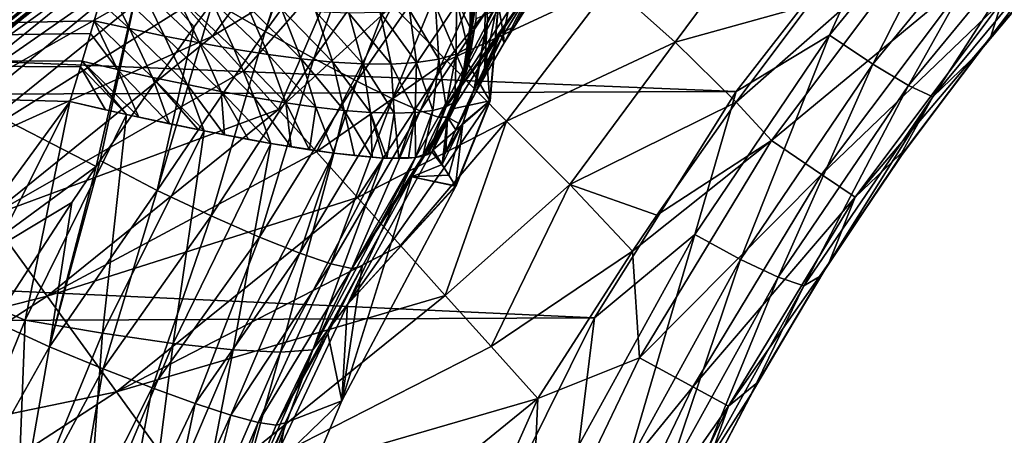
# Model space of a CAD drawing. Header units: metres. Extents: x -104 to 104, y -111 to 38.
# Tile 759 of 848: x 13.2 to 21.11, y -19.65 to -16.31. Entities that reach past the tile are written whole.
import ezdxf

# ---------------------------------------------------------------- set-up
doc = ezdxf.new("R2010")
doc.units = ezdxf.units.M
doc.layers.add('solid_509367_AD153', color=7, linetype='CONTINUOUS')

msp = doc.modelspace()

# ---------------------------------------------------------------- linework, layer by layer
at = {"layer": 'solid_509367_AD153'}
for points in [[(15.174123, -16.403822, 15.859619), (15.618436, -15.001968, 16.10865), (15.715267, -14.875254, 16.111681)], [(16.099194, -15.135696, 15.899093), (15.174123, -16.403822, 15.859619), (15.715267, -14.875254, 16.111681)], [(20.936043, -14.93489, -18.128994), (19.708725, -16.433123, -17.915081), (20.274202, -15.193457, -18.129566)], [(20.056412, -16.666418, -17.702883), (19.708725, -16.433123, -17.915081), (20.936043, -14.93489, -18.128994)], [(21.259783, -15.200273, -17.916607), (20.056412, -16.666418, -17.702883), (20.936043, -14.93489, -18.128994)], [(11.971004, -15.011165, 56.178459), (13.486634, -15.305894, 51.700001), (11.725003, -16.693455, 51.700001)], [(12.466589, -16.399517, 48.892818), (14.166609, -14.955507, 48.892818), (12.582141, -15.8019, 49)], [(14.368125, -15.168245, 48.599636), (14.166609, -14.955507, 48.892818), (12.466589, -16.399517, 48.892818)], [(15.174123, -16.403822, 15.859619), (14.753106, -16.161516, 16.061293), (15.618436, -15.001968, 16.10865)], [(12.643923, -16.632795, 48.599636), (14.368125, -15.168245, 48.599636), (12.466589, -16.399517, 48.892818)], [(12.643923, -16.632795, 48.599636), (14.441691, -15.245903, 48.200001), (14.368125, -15.168245, 48.599636)], [(14.196481, -15.175433, 76.839378), (12.851599, -16.329805, 76.860527), (13.891207, -15.743237, 52.204365)], [(13.509866, -15.716033, 77.127518), (12.851599, -16.329805, 76.860527), (14.196481, -15.175433, 76.839378)], [(16.099194, -15.135696, 15.899093), (15.565167, -16.620073, 15.573718), (15.174123, -16.403822, 15.859619)], [(16.099194, -15.135696, 15.899093), (16.451986, -15.371219, 15.608579), (15.565167, -16.620073, 15.573718)], [(20.274202, -15.193457, -18.129566), (18.959627, -16.886137, -17.891676), (-20.180428, -15.302619, -18.114225)], [(12.643923, -16.632795, 48.599636), (12.708661, -16.717953, 48.200001), (14.441691, -15.245903, 48.200001)], [(14.025301, -15.629809, 24), (14.441691, -15.245903, 48.200001), (12.708661, -16.717953, 48.200001)], [(19.708725, -16.433123, -17.915081), (18.959627, -16.886137, -17.891676), (20.274202, -15.193457, -18.129566)], [(20.343132, -16.83699, -17.372673), (20.056412, -16.666418, -17.702883), (21.259783, -15.200273, -17.916607)], [(21.527899, -15.398329, -17.586105), (20.343132, -16.83699, -17.372673), (21.259783, -15.200273, -17.916607)], [(18.959627, -16.886137, -17.891676), (-18.869469, -17.015713, -17.873465), (-20.180428, -15.302619, -18.114225)], [(12.057451, -16.564074, 51.700001), (11.725003, -16.693455, 51.700001), (13.486634, -15.305894, 51.700001)], [(12.805057, -15.996522, 51.700001), (12.057451, -16.564074, 51.700001), (13.486634, -15.305894, 51.700001)], [(19.334475, -15.325417, 19.127686), (17.951206, -16.024979, 19.349661), (18.468201, -16.488401, 19.116184)], [(19.334475, -15.325417, 19.127686), (18.468201, -16.488401, 19.116184), (19.542545, -16.191528, 18.98835)], [(13.251877, -15.408019, 77.534004), (12.287438, -15.828604, 77.605629), (11.889504, -16.480089, 77.555412)], [(13.251877, -15.408019, 77.534004), (11.889504, -16.480089, 77.555412), (13.407469, -15.592228, 77.370529)], [(12.447638, -16.517534, 51.73848), (12.805057, -15.996522, 51.700001), (13.560407, -15.368335, 51.700001)], [(13.68767, -15.512565, 51.73848), (12.447638, -16.517534, 51.73848), (13.560407, -15.368335, 51.700001)], [(16.451986, -15.371219, 15.608579), (15.9099, -16.801929, 15.213846), (15.565167, -16.620073, 15.573718)], [(16.451986, -15.371219, 15.608579), (16.760313, -15.572861, 15.249961), (15.9099, -16.801929, 15.213846)], [(20.540806, -16.928133, -16.956789), (20.343132, -16.83699, -17.372673), (21.527899, -15.398329, -17.586105)], [(21.714134, -15.509663, -17.169853), (20.540806, -16.928133, -16.956789), (21.527899, -15.398329, -17.586105)], [(15.483772, -15.458629, 21.152117), (14.537144, -16.200205, 21.339844), (14.752443, -16.440136, 20.885183)], [(15.810913, -15.79818, 20.56625), (15.483772, -15.458629, 21.152117), (14.752443, -16.440136, 20.885183)], [(12.544809, -16.648256, 51.848133), (12.447638, -16.517534, 51.73848), (13.68767, -15.512565, 51.73848)], [(13.726645, -15.556737, 51.767715), (12.544809, -16.648256, 51.848133), (13.68767, -15.512565, 51.73848)], [(13.726645, -15.556737, 51.767715), (13.795437, -15.6347, 51.848133), (12.544809, -16.648256, 51.848133)], [(13.139824, -15.558033, 16.753195), (14.182853, -15.891345, 16.280809), (12.847527, -16.989178, 16.320526)], [(16.760313, -15.572861, 15.249961), (16.19754, -16.943705, 14.791255), (15.9099, -16.801929, 15.213846)], [(16.760313, -15.572861, 15.249961), (17.015118, -15.734701, 14.83377), (16.19754, -16.943705, 14.791255)], [(21.714134, -15.509663, -17.169853), (20.903776, -16.577427, -16.551342), (20.540806, -16.928133, -16.956789)], [(21.714134, -15.509663, -17.169853), (21.606428, -15.73902, -16.678082), (20.903776, -16.577427, -16.551342)], [(11.889504, -16.480089, 77.555412), (12.029104, -16.677109, 77.392441), (13.407469, -15.592228, 77.370529)], [(13.407469, -15.592228, 77.370529), (12.029104, -16.677109, 77.392441), (13.509866, -15.716033, 77.127518)], [(12.318823, -17.007252, 24), (14.025301, -15.629809, 24), (12.708661, -16.717953, 48.200001)], [(14.046298, -15.653208, 23.440178), (14.025301, -15.629809, 24), (12.318823, -17.007252, 24)], [(14.046298, -15.653208, 23.440178), (12.318823, -17.007252, 24), (14.108194, -15.722185, 22.892866)], [(12.6093, -16.735012, 52.012051), (12.544809, -16.648256, 51.848133), (13.795437, -15.6347, 51.848133)], [(13.847942, -15.694205, 51.952751), (12.6093, -16.735012, 52.012051), (13.795437, -15.6347, 51.848133)], [(17.466227, -15.588107, 19.68206), (16.197556, -16.194967, 20.057701), (16.634954, -16.640013, 19.63797)], [(17.951206, -16.024979, 19.349661), (17.466227, -15.588107, 19.68206), (16.634954, -16.640013, 19.63797)], [(20.46731, -15.645458, 18.885818), (19.542545, -16.191528, 18.98835), (18.960135, -16.9716, 18.990602)], [(19.242304, -17.279427, 18.885818), (20.46731, -15.645458, 18.885818), (18.960135, -16.9716, 18.990602)], [(20.842285, -15.956285, 18.560244), (20.46731, -15.645458, 18.885818), (19.242304, -17.279427, 18.885818)], [(21.72756, -15.603508, 17.5), (21.003675, -16.45241, 17.5), (21.606428, -15.73902, -16.678082)], [(21.092648, -16.163816, 18.072937), (21.003675, -16.45241, 17.5), (21.72756, -15.603508, 17.5)], [(13.845805, -16.166691, -14.693301), (0.284948, -15.742042, -15.095068), (0.261769, -16.60659, -15.100112)], [(12.029104, -16.677109, 77.392441), (12.120975, -16.809525, 77.149765), (13.509866, -15.716033, 77.127518)], [(13.509866, -15.716033, 77.127518), (12.120975, -16.809525, 77.149765), (12.851599, -16.329805, 76.860527)], [(12.39163, -17.107769, 22.892866), (14.108194, -15.722185, 22.892866), (12.318823, -17.007252, 24)], [(12.39163, -17.107769, 22.892866), (14.212694, -15.838639, 22.348608), (14.108194, -15.722185, 22.892866)], [(13.847942, -15.694205, 51.952751), (13.866958, -15.715756, 52.012051), (12.6093, -16.735012, 52.012051)], [(13.866958, -15.715756, 52.012051), (13.073491, -16.425703, 52.203663), (12.6093, -16.735012, 52.012051)], [(12.851599, -16.329805, 76.860527), (13.03618, -16.426674, 55.037338), (13.891207, -15.743237, 52.204365)], [(13.073491, -16.425703, 52.203663), (13.891207, -15.743237, 52.204365), (13.03618, -16.426674, 55.037338)], [(13.866958, -15.715756, 52.012051), (13.891207, -15.743237, 52.204365), (13.073491, -16.425703, 52.203663)], [(17.015118, -15.734701, 14.83377), (16.419094, -17.040964, 14.31916), (16.19754, -16.943705, 14.791255)], [(17.015118, -15.734701, 14.83377), (17.208914, -15.851987, 14.37223), (16.419094, -17.040964, 14.31916)], [(21.003675, -16.45241, 17.5), (20.903776, -16.577427, -16.551342), (21.606428, -15.73902, -16.678082)], [(15.810913, -15.79818, 20.56625), (14.752443, -16.440136, 20.885183), (15.003375, -16.719774, 20.46447)], [(15.810913, -15.79818, 20.56625), (15.003375, -16.719774, 20.46447), (15.281432, -17.029642, 20.092241)], [(16.197556, -16.194967, 20.057701), (15.810913, -15.79818, 20.56625), (15.281432, -17.029642, 20.092241)], [(16.937418, -15.74618, 7.798746), (16.944399, -16.050024, 7.060778), (16.960754, -16.314886, 7.886789)], [(16.937418, -15.74618, 7.798746), (16.960754, -16.314886, 7.886789), (17.042948, -16.161413, 8.692251)], [(12.39163, -17.107769, 22.892866), (14.354703, -15.996893, 21.834625), (14.212694, -15.838639, 22.348608)], [(12.847527, -16.989178, 16.320526), (14.182853, -15.891345, 16.280809), (13.816622, -17.486712, 15.9764)], [(14.182853, -15.891345, 16.280809), (13.847836, -17.440926, 15.979648), (13.816622, -17.486712, 15.9764)], [(14.182853, -15.891345, 16.280809), (14.603995, -16.366882, 16.049786), (13.847836, -17.440926, 15.979648)], [(14.182853, -15.891345, 16.280809), (14.753106, -16.161516, 16.061293), (14.603995, -16.366882, 16.049786)], [(17.208914, -15.851987, 14.37223), (16.567635, -17.090668, 13.812322), (16.419094, -17.040964, 14.31916)], [(17.208914, -15.851987, 14.37223), (17.336012, -15.921273, 13.878897), (16.567635, -17.090668, 13.812322)], [(17.336012, -15.921273, 13.878897), (17.392588, -15.940657, 13.368206), (16.567635, -17.090668, 13.812322)], [(16.567635, -17.090668, 13.812322), (17.392588, -15.940657, 13.368206), (17.063969, -16.423189, 13.340619)], [(17.042948, -16.161413, 8.692251), (17.088518, -16.429531, 9.710067), (17.188334, -15.924158, 9.464156)], [(17.063969, -16.423189, 13.340619), (17.392588, -15.940657, 13.368206), (17.175282, -16.364515, 11.049594)], [(17.188334, -15.924158, 9.464156), (17.088518, -16.429531, 9.710067), (17.306227, -16.075024, 10.498833)], [(17.392588, -15.940657, 13.368206), (17.39398, -16.019831, 11.591174), (17.175282, -16.364515, 11.049594)], [(19.64579, -17.552221, 18.560244), (20.842285, -15.956285, 18.560244), (19.242304, -17.279427, 18.885818)], [(21.092648, -16.163816, 18.072937), (20.842285, -15.956285, 18.560244), (19.64579, -17.552221, 18.560244)], [(12.39163, -17.107769, 22.892866), (12.608146, -17.406687, 21.834625), (14.354703, -15.996893, 21.834625)], [(12.608146, -17.406687, 21.834625), (14.537144, -16.200205, 21.339844), (14.354703, -15.996893, 21.834625)], [(14.083074, -16.380835, -14.693381), (13.896085, -15.993162, -14.663652), (13.845805, -16.166691, -14.693301)], [(14.36576, -16.439804, -14.649281), (13.896085, -15.993162, -14.663652), (14.083074, -16.380835, -14.693381)], [(14.175978, -16.050032, -14.651579), (13.896085, -15.993162, -14.663652), (14.36576, -16.439804, -14.649281)], [(14.175978, -16.050032, -14.651579), (14.36576, -16.439804, -14.649281), (14.647107, -16.494669, -14.577788)], [(14.458963, -16.102133, -14.611784), (14.175978, -16.050032, -14.651579), (14.647107, -16.494669, -14.577788)], [(17.951206, -16.024979, 19.349661), (16.634954, -16.640013, 19.63797), (17.113213, -17.123249, 19.316557)], [(16.938383, -16.421129, 7.07055), (16.944399, -16.050024, 7.060778), (17.04406, -16.223389, 0.25514)], [(16.960754, -16.314886, 7.886789), (16.944399, -16.050024, 7.060778), (16.938383, -16.421129, 7.07055)], [(17.39398, -16.019831, 11.591174), (17.095379, -16.495531, 10.81454), (17.175282, -16.364515, 11.049594)], [(17.306227, -16.075024, 10.498833), (17.095379, -16.495531, 10.81454), (17.39398, -16.019831, 11.591174)], [(18.468201, -16.488401, 19.116184), (17.951206, -16.024979, 19.349661), (17.113213, -17.123249, 19.316557)], [(14.458963, -16.102133, -14.611784), (14.647107, -16.494669, -14.577788), (14.925126, -16.544342, -14.478331)], [(14.742948, -16.149355, -14.543266), (14.458963, -16.102133, -14.611784), (14.925126, -16.544342, -14.478331)], [(16.824919, -16.0853, -12.284943), (16.710953, -16.14633, -12.70882), (16.821119, -16.374018, -12.209619)], [(16.773008, -16.770077, -11.916789), (16.864466, -16.136202, -11.997996), (16.848515, -16.162678, -12.129573)], [(16.780188, -16.761736, -11.829658), (16.864466, -16.136202, -11.997996), (16.773008, -16.770077, -11.916789)], [(16.780188, -16.761736, -11.829658), (16.86961, -16.302866, -11.730874), (16.875011, -16.122093, -11.862786)], [(16.780188, -16.761736, -11.829658), (16.875011, -16.122093, -11.862786), (16.864466, -16.136202, -11.997996)], [(16.848515, -16.162678, -12.129573), (16.824919, -16.0853, -12.284943), (16.821119, -16.374018, -12.209619)], [(17.088518, -16.429531, 9.710067), (17.095379, -16.495531, 10.81454), (17.306227, -16.075024, 10.498833)], [(13.801737, -16.316845, -14.710519), (13.845805, -16.166691, -14.693301), (0.261769, -16.60659, -15.100112)], [(12.608146, -17.406687, 21.834625), (14.752443, -16.440136, 20.885183), (14.537144, -16.200205, 21.339844)], [(14.083074, -16.380835, -14.693381), (13.845805, -16.166691, -14.693301), (13.801737, -16.316845, -14.710519)], [(14.306166, -17.681353, 15.795503), (14.603995, -16.366882, 16.049786), (14.753106, -16.161516, 16.061293)], [(15.174123, -16.403822, 15.859619), (14.306166, -17.681353, 15.795503), (14.753106, -16.161516, 16.061293)], [(14.742948, -16.149355, -14.543266), (14.925126, -16.544342, -14.478331), (15.19771, -16.587563, -14.350286)], [(15.025956, -16.190203, -14.44461), (14.742948, -16.149355, -14.543266), (15.19771, -16.587563, -14.350286)], [(15.025956, -16.190203, -14.44461), (15.19771, -16.587563, -14.350286), (15.462659, -16.6229, -14.192905)], [(15.305875, -16.222944, -14.31411), (15.025956, -16.190203, -14.44461), (15.462659, -16.6229, -14.192905)], [(16.197556, -16.194967, 20.057701), (15.281432, -17.029642, 20.092241), (15.588012, -17.371294, 19.76638)], [(16.634954, -16.640013, 19.63797), (16.197556, -16.194967, 20.057701), (15.588012, -17.371294, 19.76638)], [(16.542511, -16.196909, -13.089613), (16.334661, -16.23279, -13.422129), (16.568878, -16.626131, -12.920534)], [(16.710953, -16.14633, -12.70882), (16.542511, -16.196909, -13.089613), (16.710089, -16.585617, -12.558844)], [(16.542511, -16.196909, -13.089613), (16.568878, -16.626131, -12.920534), (16.710089, -16.585617, -12.558844)], [(16.710953, -16.14633, -12.70882), (16.710089, -16.585617, -12.558844), (16.803648, -16.534502, -12.164913)], [(16.710953, -16.14633, -12.70882), (16.803648, -16.534502, -12.164913), (16.821119, -16.374018, -12.209619)], [(16.761951, -16.785753, -12.001856), (16.848515, -16.162678, -12.129573), (16.768871, -16.721674, -12.110116)], [(16.773008, -16.770077, -11.916789), (16.848515, -16.162678, -12.129573), (16.761951, -16.785753, -12.001856)], [(16.848515, -16.162678, -12.129573), (16.803648, -16.534502, -12.164913), (16.768871, -16.721674, -12.110116)], [(16.848515, -16.162678, -12.129573), (16.821119, -16.374018, -12.209619), (16.803648, -16.534502, -12.164913)], [(17.042948, -16.161413, 8.692251), (16.93708, -16.69833, 8.865571), (17.088518, -16.429531, 9.710067)], [(16.960754, -16.314886, 7.886789), (16.93708, -16.69833, 8.865571), (17.042948, -16.161413, 8.692251)], [(18.468201, -16.488401, 19.116184), (18.960135, -16.9716, 18.990602), (19.542545, -16.191528, 18.98835)], [(19.91519, -17.734362, 18.072937), (21.092648, -16.163816, 18.072937), (19.64579, -17.552221, 18.560244)], [(19.91519, -17.734362, 18.072937), (21.003675, -16.45241, 17.5), (21.092648, -16.163816, 18.072937)], [(15.305875, -16.222944, -14.31411), (15.462659, -16.6229, -14.192905), (15.71761, -16.648762, -14.00522)], [(15.5803, -16.245619, -14.149642), (15.305875, -16.222944, -14.31411), (15.71761, -16.648762, -14.00522)], [(15.5803, -16.245619, -14.149642), (15.71761, -16.648762, -14.00522), (15.959829, -16.663454, -13.785928)], [(15.846249, -16.256115, -13.948492), (15.5803, -16.245619, -14.149642), (15.959829, -16.663454, -13.785928)], [(16.099669, -16.252375, -13.707273), (15.846249, -16.256115, -13.948492), (16.185886, -16.665321, -13.533321)], [(15.846249, -16.256115, -13.948492), (15.959829, -16.663454, -13.785928), (16.185886, -16.665321, -13.533321)], [(16.334661, -16.23279, -13.422129), (16.099669, -16.252375, -13.707273), (16.391109, -16.653042, -13.245414)], [(16.099669, -16.252375, -13.707273), (16.185886, -16.665321, -13.533321), (16.391109, -16.653042, -13.245414)], [(16.334661, -16.23279, -13.422129), (16.391109, -16.653042, -13.245414), (16.568878, -16.626131, -12.920534)], [(17.04406, -16.223389, -0.25514), (16.86961, -16.302866, -11.730874), (16.807749, -16.669363, -11.739711)], [(16.979677, -16.959375, -0.273747), (17.04406, -16.223389, -0.25514), (16.807749, -16.669363, -11.739711)], [(16.938383, -16.421129, 7.07055), (17.04406, -16.223389, 0.25514), (16.979677, -16.959375, 0.273747)], [(16.981936, -16.961647, -0.155793), (17.04406, -16.223389, -0.25514), (16.979677, -16.959375, -0.273747)], [(16.979677, -16.959375, 0.273747), (17.04406, -16.223389, 0.25514), (16.981936, -16.961647, 0.155793)], [(16.981936, -16.961647, -0.155793), (17.04611, -16.225559, -0.148919), (17.04406, -16.223389, -0.25514)], [(17.04406, -16.223389, 0.25514), (17.04611, -16.225559, 0.148919), (16.981936, -16.961647, 0.155793)], [(17.04611, -16.225559, 0.148919), (17.04611, -16.225559, -0.148919), (16.981936, -16.961647, -0.155793)], [(16.981936, -16.961647, 0.155793), (17.04611, -16.225559, 0.148919), (16.981936, -16.961647, -0.155793)], [(13.7716, -16.418631, -14.717808), (13.801737, -16.316845, -14.710519), (0.261769, -16.60659, -15.100112)], [(13.986907, -16.709551, -14.697944), (13.801737, -16.316845, -14.710519), (13.7716, -16.418631, -14.717808)], [(14.268975, -16.771883, -14.647903), (13.801737, -16.316845, -14.710519), (13.986907, -16.709551, -14.697944)], [(14.083074, -16.380835, -14.693381), (13.801737, -16.316845, -14.710519), (14.268975, -16.771883, -14.647903)], [(14.306166, -17.681353, 15.795503), (13.847836, -17.440926, 15.979648), (14.603995, -16.366882, 16.049786)], [(16.780188, -16.761736, -11.829658), (16.807749, -16.669363, -11.739711), (16.86961, -16.302866, -11.730874)], [(16.960754, -16.314886, 7.886789), (16.87746, -16.787271, 7.079384), (16.852036, -16.872498, 7.981508)], [(16.960754, -16.314886, 7.886789), (16.852036, -16.872498, 7.981508), (16.93708, -16.69833, 8.865571)], [(16.960754, -16.314886, 7.886789), (16.938383, -16.421129, 7.07055), (16.87746, -16.787271, 7.079384)], [(17.063969, -16.423189, 13.340619), (17.175282, -16.364515, 11.049594), (17.095379, -16.495531, 10.81454)], [(13.704251, -16.643143, -14.72148), (13.7716, -16.418631, -14.717808), (0.261769, -16.60659, -15.100112)], [(12.608146, -17.406687, 21.834625), (12.957493, -17.888992, 20.885183), (14.752443, -16.440136, 20.885183)], [(12.957493, -17.888992, 20.885183), (15.003375, -16.719774, 20.46447), (14.752443, -16.440136, 20.885183)], [(13.986907, -16.709551, -14.697944), (13.7716, -16.418631, -14.717808), (13.704251, -16.643143, -14.72148)], [(14.083074, -16.380835, -14.693381), (14.268975, -16.771883, -14.647903), (14.547582, -16.830524, -14.571283)], [(14.36576, -16.439804, -14.649281), (14.083074, -16.380835, -14.693381), (14.547582, -16.830524, -14.571283)], [(15.174123, -16.403822, 15.859619), (14.741678, -17.885242, 15.51816), (14.306166, -17.681353, 15.795503)], [(14.36576, -16.439804, -14.649281), (14.547582, -16.830524, -14.571283), (14.820375, -16.884651, -14.468142)], [(14.647107, -16.494669, -14.577788), (14.36576, -16.439804, -14.649281), (14.820375, -16.884651, -14.468142)], [(15.174123, -16.403822, 15.859619), (15.565167, -16.620073, 15.573718), (14.741678, -17.885242, 15.51816)], [(16.567635, -17.090668, 13.812322), (17.063969, -16.423189, 13.340619), (16.638796, -17.090807, 13.28656)], [(16.638796, -17.090807, 13.28656), (17.063969, -16.423189, 13.340619), (16.730993, -17.143951, 9.224304)], [(17.063969, -16.423189, 13.340619), (16.86614, -16.890608, 9.967934), (16.730993, -17.143951, 9.224304)], [(17.063969, -16.423189, 13.340619), (16.908812, -16.814365, 10.154414), (16.86614, -16.890608, 9.967934)], [(17.088518, -16.429531, 9.710067), (16.86614, -16.890608, 9.967934), (17.095379, -16.495531, 10.81454)], [(16.93708, -16.69833, 8.865571), (16.86614, -16.890608, 9.967934), (17.088518, -16.429531, 9.710067)], [(16.87746, -16.787271, 7.079384), (16.938383, -16.421129, 7.07055), (16.979677, -16.959375, 0.273747)], [(17.063969, -16.423189, 13.340619), (17.095379, -16.495531, 10.81454), (16.908812, -16.814365, 10.154414)], [(19.708725, -16.433123, -17.915081), (18.625834, -18.03528, -17.686192), (18.959627, -16.886137, -17.891676)], [(18.994186, -18.234547, -17.474169), (18.625834, -18.03528, -17.686192), (19.708725, -16.433123, -17.915081)], [(20.056412, -16.666418, -17.702883), (18.994186, -18.234547, -17.474169), (19.708725, -16.433123, -17.915081)], [(19.91519, -17.734362, 18.072937), (20.328253, -17.340351, 17.5), (21.003675, -16.45241, 17.5)], [(21.003675, -16.45241, 17.5), (20.328253, -17.340351, 17.5), (20.903776, -16.577427, -16.551342)], [(14.647107, -16.494669, -14.577788), (14.820375, -16.884651, -14.468142), (15.085246, -16.933409, -14.338615)], [(14.925126, -16.544342, -14.478331), (14.647107, -16.494669, -14.577788), (15.085246, -16.933409, -14.338615)], [(16.803648, -16.534502, -12.164913), (16.710089, -16.585617, -12.558844), (16.768871, -16.721674, -12.110116)], [(17.095379, -16.495531, 10.81454), (16.86614, -16.890608, 9.967934), (16.908812, -16.814365, 10.154414)], [(18.468201, -16.488401, 19.116184), (17.113213, -17.123249, 19.316557), (17.621511, -17.633745, 19.100731)], [(18.468201, -16.488401, 19.116184), (17.621511, -17.633745, 19.100731), (18.960135, -16.9716, 18.990602)], [(13.604838, -16.966675, -14.696671), (0.261769, -16.60659, -15.100112), (0, -35.593678, -12.438573)], [(13.691163, -16.686243, -14.720236), (0.261769, -16.60659, -15.100112), (13.604838, -16.966675, -14.696671)], [(13.691163, -16.686243, -14.720236), (13.704251, -16.643143, -14.72148), (0.261769, -16.60659, -15.100112)], [(14.925126, -16.544342, -14.478331), (15.085246, -16.933409, -14.338615), (15.340005, -16.975834, -14.182938)], [(15.19771, -16.587563, -14.350286), (14.925126, -16.544342, -14.478331), (15.340005, -16.975834, -14.182938)], [(15.19771, -16.587563, -14.350286), (15.340005, -16.975834, -14.182938), (15.582414, -17.01088, -14.001384)], [(15.462659, -16.6229, -14.192905), (15.19771, -16.587563, -14.350286), (15.582414, -17.01088, -14.001384)], [(16.710089, -16.585617, -12.558844), (16.568878, -16.626131, -12.920534), (16.628679, -17.007723, -12.383256)], [(16.710089, -16.585617, -12.558844), (16.628679, -17.007723, -12.383256), (16.697901, -16.968256, -12.033282)], [(16.710089, -16.585617, -12.558844), (16.697901, -16.968256, -12.033282), (16.768871, -16.721674, -12.110116)], [(20.328253, -17.340351, 17.5), (20.247288, -17.454025, -16.418606), (20.903776, -16.577427, -16.551342)], [(20.540806, -16.928133, -16.956789), (20.903776, -16.577427, -16.551342), (20.247288, -17.454025, -16.418606)], [(13.890842, -17.03274, -14.666245), (13.691163, -16.686243, -14.720236), (13.604838, -16.966675, -14.696671)], [(14.060904, -17.070272, -14.635317), (13.704251, -16.643143, -14.72148), (13.691163, -16.686243, -14.720236)], [(14.060904, -17.070272, -14.635317), (13.691163, -16.686243, -14.720236), (13.890842, -17.03274, -14.666245)], [(14.158688, -17.091528, -14.613008), (13.704251, -16.643143, -14.72148), (14.060904, -17.070272, -14.635317)], [(13.986907, -16.709551, -14.697944), (13.704251, -16.643143, -14.72148), (14.158688, -17.091528, -14.613008)], [(15.565167, -16.620073, 15.573718), (15.128038, -18.054794, 15.157412), (14.741678, -17.885242, 15.51816)], [(15.565167, -16.620073, 15.573718), (15.9099, -16.801929, 15.213846), (15.128038, -18.054794, 15.157412)], [(15.462659, -16.6229, -14.192905), (15.582414, -17.01088, -14.001384), (15.810195, -17.037418, -13.794239)], [(15.71761, -16.648762, -14.00522), (15.462659, -16.6229, -14.192905), (15.810195, -17.037418, -13.794239)], [(16.634954, -16.640013, 19.63797), (15.588012, -17.371294, 19.76638), (15.915092, -17.735792, 19.495642)], [(15.71761, -16.648762, -14.00522), (15.810195, -17.037418, -13.794239), (16.020929, -17.054295, -13.561745)], [(15.959829, -16.663454, -13.785928), (15.71761, -16.648762, -14.00522), (16.020929, -17.054295, -13.561745)], [(17.113213, -17.123249, 19.316557), (16.634954, -16.640013, 19.63797), (15.915092, -17.735792, 19.495642)], [(15.959829, -16.663454, -13.785928), (16.020929, -17.054295, -13.561745), (16.211901, -17.06039, -13.304058)], [(16.185886, -16.665321, -13.533321), (15.959829, -16.663454, -13.785928), (16.211901, -17.06039, -13.304058)], [(16.391109, -16.653042, -13.245414), (16.185886, -16.665321, -13.533321), (16.379837, -17.054798, -13.02131)], [(16.185886, -16.665321, -13.533321), (16.211901, -17.06039, -13.304058), (16.379837, -17.054798, -13.02131)], [(16.391109, -16.653042, -13.245414), (16.379837, -17.054798, -13.02131), (16.520555, -17.037098, -12.713896)], [(16.568878, -16.626131, -12.920534), (16.391109, -16.653042, -13.245414), (16.520555, -17.037098, -12.713896)], [(16.568878, -16.626131, -12.920534), (16.520555, -17.037098, -12.713896), (16.628679, -17.007723, -12.383256)], [(16.979677, -16.959375, -0.273747), (16.807749, -16.669363, -11.739711), (16.692207, -17.022657, -11.747412)], [(16.780188, -16.761736, -11.829658), (16.692207, -17.022657, -11.747412), (16.807749, -16.669363, -11.739711)], [(19.296541, -18.376202, -17.14423), (18.994186, -18.234547, -17.474169), (20.056412, -16.666418, -17.702883)], [(20.343132, -16.83699, -17.372673), (19.296541, -18.376202, -17.14423), (20.056412, -16.666418, -17.702883)], [(12.957493, -17.888992, 20.885183), (15.281432, -17.029642, 20.092241), (15.003375, -16.719774, 20.46447)], [(13.986907, -16.709551, -14.697944), (14.158688, -17.091528, -14.613008), (14.406518, -17.144356, -14.541068)], [(14.268975, -16.771883, -14.647903), (13.986907, -16.709551, -14.697944), (14.406518, -17.144356, -14.541068)], [(14.268975, -16.771883, -14.647903), (14.635673, -17.191586, -14.453813), (14.684529, -17.20141, -14.432467)], [(14.547582, -16.830524, -14.571283), (14.268975, -16.771883, -14.647903), (14.684529, -17.20141, -14.432467)], [(14.268975, -16.771883, -14.647903), (14.406518, -17.144356, -14.541068), (14.635673, -17.191586, -14.453813)], [(16.773008, -16.770077, -11.916789), (16.512669, -17.369261, -11.895337), (16.521753, -17.357634, -11.825112)], [(16.773008, -16.770077, -11.916789), (16.761951, -16.785753, -12.001856), (16.512669, -17.369261, -11.895337)], [(16.780188, -16.761736, -11.829658), (16.773008, -16.770077, -11.916789), (16.521753, -17.357634, -11.825112)], [(16.780188, -16.761736, -11.829658), (16.521753, -17.357634, -11.825112), (16.692207, -17.022657, -11.747412)], [(16.761951, -16.785753, -12.001856), (16.768871, -16.721674, -12.110116), (16.697901, -16.968256, -12.033282)], [(16.93708, -16.69833, 8.865571), (16.706289, -17.192951, 9.049771), (16.86614, -16.890608, 9.967934)], [(16.852036, -16.872498, 7.981508), (16.706289, -17.192951, 9.049771), (16.93708, -16.69833, 8.865571)], [(14.547582, -16.830524, -14.571283), (14.684529, -17.20141, -14.432467), (14.847232, -17.233505, -14.353937)], [(14.820375, -16.884651, -14.468142), (14.547582, -16.830524, -14.571283), (14.847232, -17.233505, -14.353937)], [(15.9099, -16.801929, 15.213846), (15.452016, -18.184204, 14.72561), (15.128038, -18.054794, 15.157412)], [(15.9099, -16.801929, 15.213846), (16.19754, -16.943705, 14.791255), (15.452016, -18.184204, 14.72561)], [(16.761951, -16.785753, -12.001856), (16.665312, -17.055807, -12.004635), (16.512669, -17.369261, -11.895337)], [(16.761951, -16.785753, -12.001856), (16.697901, -16.968256, -12.033282), (16.665312, -17.055807, -12.004635)], [(16.762972, -17.140375, 7.087087), (16.87746, -16.787271, 7.079384), (16.979677, -16.959375, 0.273747)], [(16.852036, -16.872498, 7.981508), (16.87746, -16.787271, 7.079384), (16.762972, -17.140375, 7.087087)], [(19.503292, -18.446371, -16.728687), (19.296541, -18.376202, -17.14423), (20.343132, -16.83699, -17.372673)], [(20.540806, -16.928133, -16.956789), (19.503292, -18.446371, -16.728687), (20.343132, -16.83699, -17.372673)], [(18.959627, -16.886137, -17.891676), (17.820326, -18.703083, -17.63632), (-18.869469, -17.015713, -17.873465)], [(14.820375, -16.884651, -14.468142), (15.041606, -17.270325, -14.244044), (15.219805, -17.302275, -14.126163)], [(15.085246, -16.933409, -14.338615), (14.820375, -16.884651, -14.468142), (15.219805, -17.302275, -14.126163)], [(14.820375, -16.884651, -14.468142), (14.847232, -17.233505, -14.353937), (15.041606, -17.270325, -14.244044)], [(16.852036, -16.872498, 7.981508), (16.618114, -17.387424, 8.08331), (16.706289, -17.192951, 9.049771)], [(16.852036, -16.872498, 7.981508), (16.762972, -17.140375, 7.087087), (16.618114, -17.387424, 8.08331)], [(16.86614, -16.890608, 9.967934), (16.706289, -17.192951, 9.049771), (16.730993, -17.143951, 9.224304)], [(18.625834, -18.03528, -17.686192), (17.820326, -18.703083, -17.63632), (18.959627, -16.886137, -17.891676)], [(20.540806, -16.928133, -16.956789), (19.638351, -18.3675, -16.280815), (19.503292, -18.446371, -16.728687)], [(20.540806, -16.928133, -16.956789), (20.247288, -17.454025, -16.418606), (19.638351, -18.3675, -16.280815)], [(12.808145, -18.540085, -14.49661), (13.604838, -16.966675, -14.696671), (0, -35.593678, -12.438573)], [(12.847527, -16.989178, 16.320526), (13.816622, -17.486712, 15.9764), (12.517468, -18.440268, 16.013109)], [(13.244661, -18.721422, -14.421257), (13.604838, -16.966675, -14.696671), (12.808145, -18.540085, -14.49661)], [(13.244661, -18.721422, -14.421257), (14.060904, -17.070272, -14.635317), (13.604838, -16.966675, -14.696671)], [(14.060904, -17.070272, -14.635317), (13.890842, -17.03274, -14.666245), (13.604838, -16.966675, -14.696671)], [(15.085246, -16.933409, -14.338615), (15.219805, -17.302275, -14.126163), (15.382442, -17.329731, -14.002191)], [(15.340005, -16.975834, -14.182938), (15.085246, -16.933409, -14.338615), (15.382442, -17.329731, -14.002191)], [(15.340005, -16.975834, -14.182938), (15.382442, -17.329731, -14.002191), (15.530398, -17.353077, -13.873595)], [(15.582414, -17.01088, -14.001384), (15.340005, -16.975834, -14.182938), (15.530398, -17.353077, -13.873595)], [(16.19754, -16.943705, 14.791255), (15.702518, -18.269043, 14.237539), (15.452016, -18.184204, 14.72561)], [(16.19754, -16.943705, 14.791255), (16.419094, -17.040964, 14.31916), (15.702518, -18.269043, 14.237539)], [(16.628679, -17.007723, -12.383256), (16.440674, -17.405405, -12.326579), (16.482849, -17.390562, -12.121772)], [(16.628679, -17.007723, -12.383256), (16.520555, -17.037098, -12.713896), (16.440674, -17.405405, -12.326579)], [(16.697901, -16.968256, -12.033282), (16.628679, -17.007723, -12.383256), (16.482849, -17.390562, -12.121772)], [(16.665312, -17.055807, -12.004635), (16.697901, -16.968256, -12.033282), (16.482849, -17.390562, -12.121772)], [(16.979677, -16.959375, -0.273747), (16.525545, -17.354933, -11.753783), (16.61412, -17.499889, -6.014986)], [(16.979677, -16.959375, -0.273747), (16.692207, -17.022657, -11.747412), (16.525545, -17.354933, -11.753783)], [(16.979677, -16.959375, -0.273747), (16.61412, -17.499889, -6.014986), (16.702887, -17.64447, -0.28787)], [(16.979677, -16.959375, 0.273747), (16.704033, -17.645899, 0.222472), (16.702887, -17.64447, 0.28787)], [(16.762972, -17.140375, 7.087087), (16.979677, -16.959375, 0.273747), (16.702887, -17.64447, 0.28787)], [(16.979677, -16.959375, -0.273747), (16.702887, -17.64447, -0.28787), (16.705442, -17.646879, -0.157062)], [(16.979677, -16.959375, 0.273747), (16.705442, -17.646879, 0.157062), (16.704033, -17.645899, 0.222472)], [(16.979677, -16.959375, 0.273747), (16.981936, -16.961647, 0.155793), (16.705442, -17.646879, 0.157062)], [(16.981936, -16.961647, -0.155793), (16.979677, -16.959375, -0.273747), (16.705442, -17.646879, -0.157062)], [(16.981936, -16.961647, 0.155793), (16.70726, -17.647844), (16.705442, -17.646879, 0.157062)], [(16.981936, -16.961647, 0.155793), (16.705442, -17.646879, -0.157062), (16.70726, -17.647844)], [(16.981936, -16.961647, 0.155793), (16.981936, -16.961647, -0.155793), (16.705442, -17.646879, -0.157062)], [(17.621511, -17.633745, 19.100731), (18.320837, -17.879805, 18.994957), (18.960135, -16.9716, 18.990602)], [(19.242304, -17.279427, 18.885818), (18.960135, -16.9716, 18.990602), (18.320837, -17.879805, 18.994957)], [(17.820326, -18.703083, -17.63632), (-17.73716, -18.854876, -17.614988), (-18.869469, -17.015713, -17.873465)], [(12.957493, -17.888992, 20.885183), (13.422119, -18.530451, 20.092241), (15.281432, -17.029642, 20.092241)], [(13.867468, -18.827089, -14.216868), (14.060904, -17.070272, -14.635317), (13.244661, -18.721422, -14.421257)], [(13.422119, -18.530451, 20.092241), (15.588012, -17.371294, 19.76638), (15.281432, -17.029642, 20.092241)], [(14.684529, -17.20141, -14.432467), (14.060904, -17.070272, -14.635317), (13.867468, -18.827089, -14.216868)], [(14.158688, -17.091528, -14.613008), (14.060904, -17.070272, -14.635317), (14.684529, -17.20141, -14.432467)], [(15.582414, -17.01088, -14.001384), (15.530398, -17.353077, -13.873595), (15.726382, -17.380905, -13.675221)], [(15.810195, -17.037418, -13.794239), (15.582414, -17.01088, -14.001384), (15.726382, -17.380905, -13.675221)], [(16.419094, -17.040964, 14.31916), (15.870967, -18.306404, 13.709912), (15.702518, -18.269043, 14.237539)], [(15.810195, -17.037418, -13.794239), (15.726382, -17.380905, -13.675221), (15.893477, -17.400911, -13.473961)], [(15.810195, -17.037418, -13.794239), (15.893477, -17.400911, -13.473961), (16.034174, -17.414047, -13.273406)], [(16.020929, -17.054295, -13.561745), (15.810195, -17.037418, -13.794239), (16.034174, -17.414047, -13.273406)], [(16.419094, -17.040964, 14.31916), (16.567635, -17.090668, 13.812322), (15.870967, -18.306404, 13.709912)], [(16.020929, -17.054295, -13.561745), (16.122429, -17.419863, -13.127882), (16.151419, -17.421242, -13.075838)], [(16.020929, -17.054295, -13.561745), (16.034174, -17.414047, -13.273406), (16.122429, -17.419863, -13.127882)], [(16.211901, -17.06039, -13.304058), (16.020929, -17.054295, -13.561745), (16.151419, -17.421242, -13.075838)], [(16.211901, -17.06039, -13.304058), (16.151419, -17.421242, -13.075838), (16.247618, -17.423349, -12.88362)], [(16.379837, -17.054798, -13.02131), (16.211901, -17.06039, -13.304058), (16.247618, -17.423349, -12.88362)], [(16.379837, -17.054798, -13.02131), (16.247618, -17.423349, -12.88362), (16.325459, -17.421177, -12.697845)], [(16.379837, -17.054798, -13.02131), (16.325459, -17.421177, -12.697845), (16.383705, -17.415899, -12.530773)], [(16.520555, -17.037098, -12.713896), (16.379837, -17.054798, -13.02131), (16.383705, -17.415899, -12.530773)], [(16.520555, -17.037098, -12.713896), (16.383705, -17.415899, -12.530773), (16.440674, -17.405405, -12.326579)], [(16.665312, -17.055807, -12.004635), (16.482849, -17.390562, -12.121772), (16.512669, -17.369261, -11.895337)], [(16.692207, -17.022657, -11.747412), (16.521753, -17.357634, -11.825112), (16.525545, -17.354933, -11.753783)], [(14.406518, -17.144356, -14.541068), (14.158688, -17.091528, -14.613008), (14.684529, -17.20141, -14.432467)], [(14.406518, -17.144356, -14.541068), (14.684529, -17.20141, -14.432467), (14.635673, -17.191586, -14.453813)], [(16.567635, -17.090668, 13.812322), (16.638796, -17.090807, 13.28656), (15.870967, -18.306404, 13.709912)], [(15.870967, -18.306404, 13.709912), (16.638796, -17.090807, 13.28656), (16.352959, -17.570971, 13.239408)], [(17.113213, -17.123249, 19.316557), (15.915092, -17.735792, 19.495642), (16.261738, -18.122095, 19.280584)], [(17.113213, -17.123249, 19.316557), (16.261738, -18.122095, 19.280584), (16.621582, -18.523106, 19.12536)], [(16.352959, -17.570971, 13.239408), (16.638796, -17.090807, 13.28656), (16.597445, -17.472654, 7.093487)], [(16.638796, -17.090807, 13.28656), (16.618114, -17.387424, 8.08331), (16.597445, -17.472654, 7.093487)], [(16.762972, -17.140375, 7.087087), (16.650047, -17.558493, 3.694046), (16.597445, -17.472654, 7.093487)], [(16.762972, -17.140375, 7.087087), (16.597445, -17.472654, 7.093487), (16.618114, -17.387424, 8.08331)], [(16.638796, -17.090807, 13.28656), (16.625601, -17.368252, 8.214657), (16.618114, -17.387424, 8.08331)], [(17.621511, -17.633745, 19.100731), (17.113213, -17.123249, 19.316557), (16.621582, -18.523106, 19.12536)], [(16.638796, -17.090807, 13.28656), (16.706289, -17.192951, 9.049771), (16.625601, -17.368252, 8.214657)], [(16.638796, -17.090807, 13.28656), (16.730993, -17.143951, 9.224304), (16.706289, -17.192951, 9.049771)], [(16.762972, -17.140375, 7.087087), (16.702887, -17.64447, 0.28787), (16.650047, -17.558493, 3.694046)], [(14.684529, -17.20141, -14.432467), (13.867468, -18.827089, -14.216868), (14.433984, -18.908716, -13.885623)], [(14.684529, -17.20141, -14.432467), (14.433984, -18.908716, -13.885623), (15.219805, -17.302275, -14.126163)], [(14.847232, -17.233505, -14.353937), (14.684529, -17.20141, -14.432467), (15.219805, -17.302275, -14.126163)], [(15.041606, -17.270325, -14.244044), (14.847232, -17.233505, -14.353937), (15.219805, -17.302275, -14.126163)], [(16.706289, -17.192951, 9.049771), (16.618114, -17.387424, 8.08331), (16.625601, -17.368252, 8.214657)], [(15.219805, -17.302275, -14.126163), (14.433984, -18.908716, -13.885623), (14.918375, -18.960567, -13.443103)], [(15.219805, -17.302275, -14.126163), (14.918375, -18.960567, -13.443103), (15.726382, -17.380905, -13.675221)], [(15.382442, -17.329731, -14.002191), (15.219805, -17.302275, -14.126163), (15.726382, -17.380905, -13.675221)], [(19.242304, -17.279427, 18.885818), (18.320837, -17.879805, 18.994957), (18.127155, -18.16704, 18.996384)], [(18.1824, -19.025019, 18.885818), (19.242304, -17.279427, 18.885818), (18.127155, -18.16704, 18.996384)], [(19.64579, -17.552221, 18.560244), (19.242304, -17.279427, 18.885818), (18.1824, -19.025019, 18.885818)], [(13.422119, -18.530451, 20.092241), (15.915092, -17.735792, 19.495642), (15.588012, -17.371294, 19.76638)], [(15.726382, -17.380905, -13.675221), (14.918375, -18.960567, -13.443103), (15.298299, -18.978775, -12.910004)], [(15.726382, -17.380905, -13.675221), (15.298299, -18.978775, -12.910004), (16.122429, -17.419863, -13.127882)], [(15.530398, -17.353077, -13.873595), (15.382442, -17.329731, -14.002191), (15.726382, -17.380905, -13.675221)], [(15.893477, -17.400911, -13.473961), (15.726382, -17.380905, -13.675221), (16.122429, -17.419863, -13.127882)], [(16.61412, -17.499889, -6.014986), (16.512669, -17.369261, -11.895337), (15.836172, -18.596033, -11.720525)], [(16.383705, -17.415899, -12.530773), (15.836172, -18.596033, -11.720525), (16.512669, -17.369261, -11.895337)], [(15.893477, -17.400911, -13.473961), (16.122429, -17.419863, -13.127882), (16.034174, -17.414047, -13.273406)], [(16.440674, -17.405405, -12.326579), (16.383705, -17.415899, -12.530773), (16.512669, -17.369261, -11.895337)], [(16.482849, -17.390562, -12.121772), (16.440674, -17.405405, -12.326579), (16.512669, -17.369261, -11.895337)], [(16.61412, -17.499889, -6.014986), (16.525545, -17.354933, -11.753783), (16.512669, -17.369261, -11.895337)], [(16.525545, -17.354933, -11.753783), (16.521753, -17.357634, -11.825112), (16.512669, -17.369261, -11.895337)], [(20.328253, -17.340351, 17.5), (19.703398, -18.264565, 17.5), (20.247288, -17.454025, -16.418606)], [(19.91519, -17.734362, 18.072937), (19.703398, -18.264565, 17.5), (20.328253, -17.340351, 17.5)], [(13.442185, -18.937004, 15.756359), (13.816622, -17.486712, 15.9764), (13.847836, -17.440926, 15.979648)], [(14.306166, -17.681353, 15.795503), (13.442185, -18.937004, 15.756359), (13.847836, -17.440926, 15.979648)], [(16.122429, -17.419863, -13.127882), (15.298299, -18.978775, -12.910004), (15.55668, -18.960051, -12.311416)], [(16.383705, -17.415899, -12.530773), (15.55668, -18.960051, -12.311416), (15.836172, -18.596033, -11.720525)], [(16.122429, -17.419863, -13.127882), (15.55668, -18.960051, -12.311416), (16.383705, -17.415899, -12.530773)], [(16.151419, -17.421242, -13.075838), (16.122429, -17.419863, -13.127882), (16.383705, -17.415899, -12.530773)], [(16.247618, -17.423349, -12.88362), (16.151419, -17.421242, -13.075838), (16.383705, -17.415899, -12.530773)], [(16.247618, -17.423349, -12.88362), (16.383705, -17.415899, -12.530773), (16.325459, -17.421177, -12.697845)], [(16.352959, -17.570971, 13.239408), (16.597445, -17.472654, 7.093487), (16.650047, -17.558493, 3.694046)], [(19.703398, -18.264565, 17.5), (19.638351, -18.3675, -16.280815), (20.247288, -17.454025, -16.418606)], [(12.517468, -18.440268, 16.013109), (13.816622, -17.486712, 15.9764), (13.620377, -17.776554, 15.95577)], [(13.442185, -18.937004, 15.756359), (13.620377, -17.776554, 15.95577), (13.816622, -17.486712, 15.9764)], [(16.702887, -17.64447, -0.28787), (16.61412, -17.499889, -6.014986), (15.836172, -18.596033, -11.720525)], [(16.650047, -17.558493, 3.694046), (16.702887, -17.64447, 0.28787), (16.352959, -17.570971, 13.239408)], [(18.610556, -19.257187, 18.560244), (19.64579, -17.552221, 18.560244), (18.1824, -19.025019, 18.885818)], [(19.91519, -17.734362, 18.072937), (19.64579, -17.552221, 18.560244), (18.610556, -19.257187, 18.560244)], [(15.78974, -19.370947, 0.157062), (15.954082, -18.290327, 13.161222), (16.352959, -17.570971, 13.239408)], [(16.705442, -17.646879, 0.157062), (15.78974, -19.370947, 0.157062), (16.352959, -17.570971, 13.239408)], [(15.870967, -18.306404, 13.709912), (16.352959, -17.570971, 13.239408), (15.954082, -18.290327, 13.161222)], [(16.704033, -17.645899, 0.222472), (16.352959, -17.570971, 13.239408), (16.702887, -17.64447, 0.28787)], [(16.704033, -17.645899, 0.222472), (16.705442, -17.646879, 0.157062), (16.352959, -17.570971, 13.239408)], [(17.621511, -17.633745, 19.100731), (16.621582, -18.523106, 19.12536), (16.990768, -18.934528, 19.031439)], [(17.621511, -17.633745, 19.100731), (16.990768, -18.934528, 19.031439), (18.127155, -18.16704, 18.996384)], [(17.621511, -17.633745, 19.100731), (18.127155, -18.16704, 18.996384), (18.320837, -17.879805, 18.994957)], [(14.306166, -17.681353, 15.795503), (13.872588, -19.11352, 15.541967), (13.442185, -18.937004, 15.756359)], [(14.306166, -17.681353, 15.795503), (14.741678, -17.885242, 15.51816), (13.872588, -19.11352, 15.541967)], [(15.78974, -19.370947, -0.157062), (15.78974, -19.370947, 0.157062), (16.705442, -17.646879, 0.157062)], [(15.78974, -19.370947, -0.157062), (16.705442, -17.646879, 0.157062), (16.705442, -17.646879, -0.157062)], [(15.78974, -19.370947, -0.157062), (16.705442, -17.646879, -0.157062), (15.836172, -18.596033, -11.720525)], [(16.704033, -17.645899, -0.222472), (16.702887, -17.64447, -0.28787), (15.836172, -18.596033, -11.720525)], [(16.705442, -17.646879, -0.157062), (16.704033, -17.645899, -0.222472), (15.836172, -18.596033, -11.720525)], [(16.705442, -17.646879, -0.157062), (16.702887, -17.64447, -0.28787), (16.704033, -17.645899, -0.222472)], [(16.70726, -17.647844), (16.705442, -17.646879, -0.157062), (16.705442, -17.646879, 0.157062)], [(12.517468, -18.440268, 16.013109), (13.620377, -17.776554, 15.95577), (12.997292, -18.73283, 15.888888)], [(13.442185, -18.937004, 15.756359), (12.997292, -18.73283, 15.888888), (13.620377, -17.776554, 15.95577)], [(13.422119, -18.530451, 20.092241), (13.97868, -19.298832, 19.495642), (15.915092, -17.735792, 19.495642)], [(13.97868, -19.298832, 19.495642), (16.261738, -18.122095, 19.280584), (15.915092, -17.735792, 19.495642)], [(18.896425, -19.412199, 18.072937), (19.91519, -17.734362, 18.072937), (18.610556, -19.257187, 18.560244)], [(18.896425, -19.412199, 18.072937), (19.703398, -18.264565, 17.5), (19.91519, -17.734362, 18.072937)], [(12.957493, -17.888992, 20.885183), (11.021232, -19.142756, 20.885183), (13.422119, -18.530451, 20.092241)], [(14.741678, -17.885242, 15.51816), (14.266054, -19.266491, 15.251879), (13.872588, -19.11352, 15.541967)], [(14.741678, -17.885242, 15.51816), (15.128038, -18.054794, 15.157412), (14.266054, -19.266491, 15.251879)], [(18.625834, -18.03528, -17.686192), (17.696112, -19.727476, -17.444239), (17.820326, -18.703083, -17.63632)], [(18.081701, -19.891117, -17.232378), (17.696112, -19.727476, -17.444239), (18.625834, -18.03528, -17.686192)], [(18.994186, -18.234547, -17.474169), (18.081701, -19.891117, -17.232378), (18.625834, -18.03528, -17.686192)], [(15.128038, -18.054794, 15.157412), (14.611114, -19.391462, 14.89455), (14.266054, -19.266491, 15.251879)], [(15.128038, -18.054794, 15.157412), (15.452016, -18.184204, 14.72561), (14.611114, -19.391462, 14.89455)], [(13.97868, -19.298832, 19.495642), (16.621582, -18.523106, 19.12536), (16.261738, -18.122095, 19.280584)], [(15.452016, -18.184204, 14.72561), (14.897707, -19.484789, 14.480398), (14.611114, -19.391462, 14.89455)], [(15.452016, -18.184204, 14.72561), (15.702518, -18.269043, 14.237539), (14.897707, -19.484789, 14.480398)], [(16.990768, -18.934528, 19.031439), (17.36466, -19.351191, 19), (18.127155, -18.16704, 18.996384)], [(18.1824, -19.025019, 18.885818), (18.127155, -18.16704, 18.996384), (17.36466, -19.351191, 19)], [(15.702518, -18.269043, 14.237539), (15.11748, -19.543749, 14.021496), (14.897707, -19.484789, 14.480398)], [(15.702518, -18.269043, 14.237539), (15.870967, -18.306404, 13.709912), (15.11748, -19.543749, 14.021496)], [(18.396637, -20.00276, -16.902691), (18.081701, -19.891117, -17.232378), (18.994186, -18.234547, -17.474169)], [(19.296541, -18.376202, -17.14423), (18.396637, -20.00276, -16.902691), (18.994186, -18.234547, -17.474169)], [(18.896425, -19.412199, 18.072937), (19.131054, -19.222174, 17.5), (19.703398, -18.264565, 17.5)], [(19.703398, -18.264565, 17.5), (19.131054, -19.222174, 17.5), (19.638351, -18.3675, -16.280815)], [(15.870967, -18.306404, 13.709912), (15.264026, -19.566626, 13.531221), (15.11748, -19.543749, 14.021496)], [(15.264026, -19.566626, 13.531221), (15.954082, -18.290327, 13.161222), (15.677418, -18.828617, 13.10117)], [(15.870967, -18.306404, 13.709912), (15.954082, -18.290327, 13.161222), (15.264026, -19.566626, 13.531221)], [(15.78974, -19.370947, 0.157062), (15.677418, -18.828617, 13.10117), (15.954082, -18.290327, 13.161222)], [(18.610081, -20.05147, -16.487467), (18.396637, -20.00276, -16.902691), (19.296541, -18.376202, -17.14423)], [(19.503292, -18.446371, -16.728687), (18.610081, -20.05147, -16.487467), (19.296541, -18.376202, -17.14423)], [(19.131054, -19.222174, 17.5), (19.078735, -19.316118, -16.137663), (19.638351, -18.3675, -16.280815)], [(19.503292, -18.446371, -16.728687), (19.638351, -18.3675, -16.280815), (19.078735, -19.316118, -16.137663)], [(19.503292, -18.446371, -16.728687), (19.078735, -19.316118, -16.137663), (18.610081, -20.05147, -16.487467)], [(11.021232, -19.142756, 20.885183), (11.416429, -19.829172, 20.092241), (13.422119, -18.530451, 20.092241)], [(13.422119, -18.530451, 20.092241), (11.416429, -19.829172, 20.092241), (13.97868, -19.298832, 19.495642)], [(12.555332, -20.425703, -14.1957), (13.244661, -18.721422, -14.421257), (12.808145, -18.540085, -14.49661)], [(13.97868, -19.298832, 19.495642), (14.599211, -20.155533, 19.12536), (16.621582, -18.523106, 19.12536)], [(14.599211, -20.155533, 19.12536), (16.990768, -18.934528, 19.031439), (16.621582, -18.523106, 19.12536)], [(15.78974, -19.370947, -0.157062), (15.836172, -18.596033, -11.720525), (15.203799, -19.938589, -11.525797)], [(15.55668, -18.960051, -12.311416), (15.203799, -19.938589, -11.525797), (15.836172, -18.596033, -11.720525)], [(17.820326, -18.703083, -17.63632), (16.859447, -20.640009, -17.364103), (-17.73716, -18.854876, -17.614988)], [(13.176383, -20.506531, -13.9893), (13.244661, -18.721422, -14.421257), (12.555332, -20.425703, -14.1957)], [(13.442185, -18.937004, 15.756359), (12.714308, -20.222576, 15.71452), (12.997292, -18.73283, 15.888888)], [(13.867468, -18.827089, -14.216868), (13.244661, -18.721422, -14.421257), (13.176383, -20.506531, -13.9893)], [(17.696112, -19.727476, -17.444239), (16.859447, -20.640009, -17.364103), (17.820326, -18.703083, -17.63632)], [(13.867468, -18.827089, -14.216868), (13.176383, -20.506531, -13.9893), (13.74052, -20.564119, -13.656317)], [(13.867468, -18.827089, -14.216868), (13.74052, -20.564119, -13.656317), (14.433984, -18.908716, -13.885623)], [(15.264026, -19.566626, 13.531221), (15.677418, -18.828617, 13.10117), (15.336227, -19.545801, 13.02468)], [(15.78974, -19.370947, 0.157062), (15.336227, -19.545801, 13.02468), (15.677418, -18.828617, 13.10117)], [(16.859447, -20.640009, -17.364103), (-17.236952, -19.825087, -17.478634), (-17.73716, -18.854876, -17.614988)], [(14.433984, -18.908716, -13.885623), (13.74052, -20.564119, -13.656317), (14.221816, -20.594141, -13.212407)], [(14.433984, -18.908716, -13.885623), (14.221816, -20.594141, -13.212407), (14.918375, -18.960567, -13.443103)], [(13.442185, -18.937004, 15.756359), (13.18797, -20.39308, 15.518223), (12.714308, -20.222576, 15.71452)], [(13.442185, -18.937004, 15.756359), (13.872588, -19.11352, 15.541967), (13.18797, -20.39308, 15.518223)], [(14.918375, -18.960567, -13.443103), (14.221816, -20.594141, -13.212407), (14.597957, -20.593981, -12.678336)], [(14.918375, -18.960567, -13.443103), (14.597957, -20.593981, -12.678336), (15.298299, -18.978775, -12.910004)], [(15.298299, -18.978775, -12.910004), (14.597957, -20.593981, -12.678336), (14.851787, -20.561594, -12.079231)], [(14.599211, -20.155533, 19.12536), (17.36466, -19.351191, 19), (16.990768, -18.934528, 19.031439)], [(15.55668, -18.960051, -12.311416), (14.851787, -20.561594, -12.079231), (15.203799, -19.938589, -11.525797)], [(15.298299, -18.978775, -12.910004), (14.851787, -20.561594, -12.079231), (15.55668, -18.960051, -12.311416)], [(17.297695, -20.865614, 18.885818), (18.1824, -19.025019, 18.885818), (17.36466, -19.351191, 19)], [(18.610556, -19.257187, 18.560244), (18.1824, -19.025019, 18.885818), (17.297695, -20.865614, 18.885818)], [(13.872588, -19.11352, 15.541967), (13.622612, -20.544062, 15.234936), (13.18797, -20.39308, 15.518223)], [(13.872588, -19.11352, 15.541967), (14.266054, -19.266491, 15.251879), (13.622612, -20.544062, 15.234936)], [(19.131054, -19.222174, 17.5), (18.612995, -20.210205, 17.5), (19.078735, -19.316118, -16.137663)], [(18.896425, -19.412199, 18.072937), (18.612995, -20.210205, 17.5), (19.131054, -19.222174, 17.5)], [(11.416429, -19.829172, 20.092241), (11.889821, -20.651407, 19.495642), (13.97868, -19.298832, 19.495642)], [(13.97868, -19.298832, 19.495642), (11.889821, -20.651407, 19.495642), (14.599211, -20.155533, 19.12536)], [(14.266054, -19.266491, 15.251879), (14.004133, -20.670622, 14.873847), (13.622612, -20.544062, 15.234936)], [(14.266054, -19.266491, 15.251879), (14.611114, -19.391462, 14.89455), (14.004133, -20.670622, 14.873847)], [(17.746441, -21.054941, 18.560244), (18.610556, -19.257187, 18.560244), (17.297695, -20.865614, 18.885818)], [(18.896425, -19.412199, 18.072937), (18.610556, -19.257187, 18.560244), (17.746441, -21.054941, 18.560244)], [(14.599211, -20.155533, 19.12536), (15.404089, -20.94611, 19), (17.36466, -19.351191, 19)], [(15.78974, -19.370947, 0.157062), (15.027021, -21.170094, 0.157062), (15.336227, -19.545801, 13.02468)], [(15.027021, -21.170094, -0.157062), (15.027021, -21.170094, 0.157062), (15.78974, -19.370947, 0.157062)], [(15.027021, -21.170094, -0.157062), (15.78974, -19.370947, 0.157062), (15.78974, -19.370947, -0.157062)], [(15.027021, -21.170094, -0.157062), (15.78974, -19.370947, -0.157062), (15.203799, -19.938589, -11.525797)], [(15.404089, -20.94611, 19), (16.563574, -21.147356, 19), (17.36466, -19.351191, 19)], [(17.297695, -20.865614, 18.885818), (17.36466, -19.351191, 19), (16.563574, -21.147356, 19)], [(18.612995, -20.210205, 17.5), (18.571035, -20.296488, -15.989189), (19.078735, -19.316118, -16.137663)], [(18.610081, -20.05147, -16.487467), (19.078735, -19.316118, -16.137663), (18.571035, -20.296488, -15.989189)], [(14.611114, -19.391462, 14.89455), (14.320156, -20.768658, 14.446671), (14.004133, -20.670622, 14.873847)], [(14.611114, -19.391462, 14.89455), (14.897707, -19.484789, 14.480398), (14.320156, -20.768658, 14.446671)], [(18.046061, -21.181351, 18.072937), (18.896425, -19.412199, 18.072937), (17.746441, -21.054941, 18.560244)], [(18.046061, -21.181351, 18.072937), (18.612995, -20.210205, 17.5), (18.896425, -19.412199, 18.072937)], [(14.897707, -19.484789, 14.480398), (14.560431, -20.834984, 13.967265), (14.320156, -20.768658, 14.446671)], [(14.897707, -19.484789, 14.480398), (15.11748, -19.543749, 14.021496), (14.560431, -20.834984, 13.967265)], [(15.11748, -19.543749, 14.021496), (14.71716, -20.867455, 13.451181), (14.560431, -20.834984, 13.967265)], [(15.11748, -19.543749, 14.021496), (15.264026, -19.566626, 13.531221), (14.71716, -20.867455, 13.451181)], [(14.71716, -20.867455, 13.451181), (15.336227, -19.545801, 13.02468), (14.995372, -20.334356, 12.952766)], [(15.264026, -19.566626, 13.531221), (15.336227, -19.545801, 13.02468), (14.71716, -20.867455, 13.451181)], [(15.027021, -21.170094, 0.157062), (14.995372, -20.334356, 12.952766), (15.336227, -19.545801, 13.02468)]]:
    msp.add_3dface(points, dxfattribs=at)

doc.saveas('drawing.dxf')
